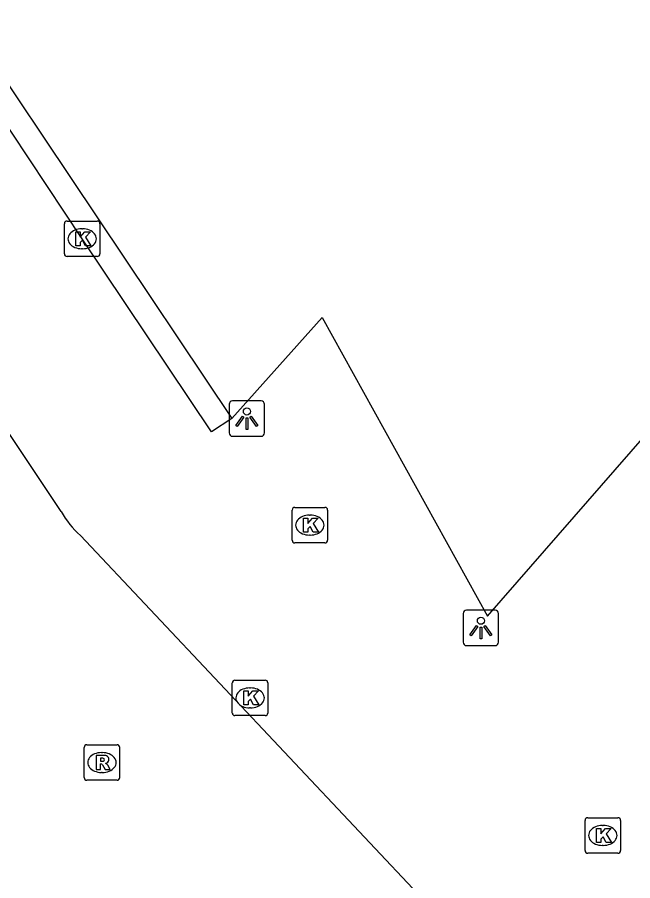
# Model space of a CAD drawing. Extents: x 159822 to 160765, y 380693 to 381634.
# Drawn here: x 160144.16 to 160161.5, y 381565.8 to 381590.12 of the extents above; entities that cross this region are included whole.
import ezdxf

# ---------------------------------------------------------------- set-up
doc = ezdxf.new("R2010")
doc.units = 0
for name, color, linetype in [('IMGEO_Kolk', 7, 'Continuous'), ('IMGEO_Lichtpunt', 7, 'Continuous'), ('IMGEO_Pand', 7, 'Continuous'), ('IMGEO_Rijbaan_lokaal_gesloten', 7, 'Continuous'), ('IMGEO_Rioolput', 7, 'Continuous'), ('IMGEO_Voetpad_open', 7, 'Continuous')]:
    doc.layers.add(name, color=color, linetype=linetype)

msp = doc.modelspace()

# ---------------------------------------------------------------- linework, layer by layer
at = {"layer": 'IMGEO_Kolk'}
for p, q in [((160145.563, 381584.382), (160146.415, 381584.382)), ((160145.488, 381583.456), (160145.488, 381584.308)), ((160145.976, 381584.162), (160146.001, 381584.162)), ((160146.489, 381584.308), (160146.489, 381583.456)), ((160145.999, 381583.602), (160145.974, 381583.602)), ((160146.415, 381583.382), (160145.563, 381583.382)), ((160151.904, 381575.389), (160151.904, 381576.241)), ((160151.979, 381576.315), (160152.831, 381576.315)), ((160152.392, 381576.095), (160152.417, 381576.095)), ((160152.905, 381576.241), (160152.905, 381575.389)), ((160152.415, 381575.535), (160152.39, 381575.535)), ((160152.831, 381575.315), (160151.979, 381575.315)), ((160150.22, 381570.522), (160150.22, 381571.374)), ((160150.295, 381571.448), (160151.147, 381571.448)), ((160150.708, 381571.228), (160150.733, 381571.228)), ((160151.221, 381571.374), (160151.221, 381570.522)), ((160150.731, 381570.668), (160150.706, 381570.668)), ((160151.147, 381570.448), (160150.295, 381570.448)), ((160160.159, 381566.646), (160160.159, 381567.498)), ((160160.234, 381567.572), (160161.086, 381567.572)), ((160160.647, 381567.352), (160160.672, 381567.352)), ((160161.16, 381567.498), (160161.16, 381566.646)), ((160160.67, 381566.792), (160160.645, 381566.792)), ((160161.086, 381566.572), (160160.234, 381566.572))]:
    msp.add_line(p, q, dxfattribs=at)
for points in [[(160145.563, 381584.382), (160146.415, 381584.382)], [(160145.488, 381583.456), (160145.488, 381584.308)], [(160146.489, 381584.308), (160146.489, 381583.456)], [(160145.809, 381584.082), (160145.932, 381584.082), (160145.932, 381583.931), (160146.062, 381584.082), (160146.226, 381584.082), (160146.08, 381583.931), (160146.233, 381583.682), (160146.081, 381583.682), (160145.996, 381583.846), (160145.932, 381583.779), (160145.932, 381583.682), (160145.809, 381583.682), (160145.809, 381584.082)], [(160146.415, 381583.382), (160145.563, 381583.382)], [(160151.904, 381575.389), (160151.904, 381576.241)], [(160151.979, 381576.315), (160152.831, 381576.315)], [(160152.905, 381576.241), (160152.905, 381575.389)], [(160152.225, 381576.015), (160152.348, 381576.015), (160152.348, 381575.864), (160152.478, 381576.015), (160152.642, 381576.015), (160152.496, 381575.864), (160152.649, 381575.615), (160152.497, 381575.615), (160152.412, 381575.779), (160152.348, 381575.712), (160152.348, 381575.615), (160152.225, 381575.615), (160152.225, 381576.015)], [(160152.831, 381575.315), (160151.979, 381575.315)], [(160150.22, 381570.522), (160150.22, 381571.374)], [(160150.295, 381571.448), (160151.147, 381571.448)], [(160151.221, 381571.374), (160151.221, 381570.522)], [(160150.541, 381571.148), (160150.664, 381571.148), (160150.664, 381570.997), (160150.794, 381571.148), (160150.958, 381571.148), (160150.812, 381570.997), (160150.965, 381570.748), (160150.813, 381570.748), (160150.728, 381570.912), (160150.664, 381570.845), (160150.664, 381570.748), (160150.541, 381570.748), (160150.541, 381571.148)], [(160151.147, 381570.448), (160150.295, 381570.448)], [(160160.159, 381566.646), (160160.159, 381567.498)], [(160160.234, 381567.572), (160161.086, 381567.572)], [(160161.16, 381567.498), (160161.16, 381566.646)], [(160160.48, 381567.272), (160160.603, 381567.272), (160160.603, 381567.121), (160160.733, 381567.272), (160160.897, 381567.272), (160160.751, 381567.121), (160160.904, 381566.872), (160160.752, 381566.872), (160160.667, 381567.036), (160160.603, 381566.969), (160160.603, 381566.872), (160160.48, 381566.872), (160160.48, 381567.272)], [(160161.086, 381566.572), (160160.234, 381566.572)]]:
    msp.add_lwpolyline(points, dxfattribs=at)
for centre, start, end in [((160145.565, 381584.306), 91.552, 178.448), ((160145.565, 381584.306), 91.552, 178.448), ((160146.413, 381584.306), 1.552, 88.448), ((160146.413, 381584.306), 1.552, 88.448), ((160145.565, 381583.458), 181.552, 268.448), ((160145.565, 381583.458), 181.552, 268.448), ((160146.413, 381583.458), 271.552, 358.448), ((160146.413, 381583.458), 271.552, 358.448), ((160151.981, 381576.239), 91.552, 178.448), ((160151.981, 381576.239), 91.552, 178.448), ((160152.829, 381576.239), 1.552, 88.448), ((160152.829, 381576.239), 1.552, 88.448), ((160151.981, 381575.391), 181.552, 268.448), ((160151.981, 381575.391), 181.552, 268.448), ((160152.829, 381575.391), 271.552, 358.448), ((160152.829, 381575.391), 271.552, 358.448), ((160150.297, 381571.372), 91.552, 178.448), ((160150.297, 381571.372), 91.552, 178.448), ((160151.145, 381571.372), 1.552, 88.448), ((160151.145, 381571.372), 1.552, 88.448), ((160150.297, 381570.524), 181.552, 268.448), ((160150.297, 381570.524), 181.552, 268.448), ((160151.145, 381570.524), 271.552, 358.448), ((160151.145, 381570.524), 271.552, 358.448), ((160160.236, 381567.496), 91.552, 178.448), ((160160.236, 381567.496), 91.552, 178.448), ((160161.084, 381567.496), 1.552, 88.448), ((160161.084, 381567.496), 1.552, 88.448), ((160160.236, 381566.648), 181.552, 268.448), ((160160.236, 381566.648), 181.552, 268.448), ((160161.084, 381566.648), 271.552, 358.448), ((160161.084, 381566.648), 271.552, 358.448)]:
    msp.add_arc(centre, 0.0765, start, end, dxfattribs=at)
for centre, major_axis, ratio, start_param, end_param in [((160145.975, 381583.882), (-0.387, 0.002), 0.722429, 4.712389, 7.853982), ((160146, 381583.882), (-0.39, 0.002), 0.717154, 1.570796, 4.712389), ((160152.391, 381575.815), (-0.387, 0.002), 0.722429, 4.712389, 7.853982), ((160152.416, 381575.815), (-0.39, 0.002), 0.717154, 1.570796, 4.712389), ((160150.707, 381570.948), (-0.387, 0.002), 0.722429, 4.712389, 7.853982), ((160150.732, 381570.948), (-0.39, 0.002), 0.717154, 1.570796, 4.712389), ((160160.646, 381567.072), (-0.387, 0.002), 0.722429, 4.712389, 7.853982), ((160160.671, 381567.072), (-0.39, 0.002), 0.717154, 1.570796, 4.712389)]:
    msp.add_ellipse(centre, major_axis=major_axis, ratio=ratio, start_param=start_param, end_param=end_param, dxfattribs=at)
at = {"layer": 'IMGEO_Lichtpunt'}
for p, q in [((160151.033, 381579.314), (160150.225, 381579.314)), ((160151.033, 381579.314), (160150.225, 381579.314)), ((160150.131, 381579.219), (160150.131, 381578.412)), ((160150.131, 381579.219), (160150.131, 381578.412)), ((160151.127, 381578.412), (160151.127, 381579.219)), ((160151.127, 381578.412), (160151.127, 381579.219)), ((160150.225, 381578.318), (160151.033, 381578.318)), ((160150.225, 381578.318), (160151.033, 381578.318)), ((160157.627, 381573.417), (160156.819, 381573.417)), ((160157.627, 381573.417), (160156.819, 381573.417)), ((160156.725, 381573.322), (160156.725, 381572.515)), ((160156.725, 381573.322), (160156.725, 381572.515)), ((160157.721, 381572.515), (160157.721, 381573.322)), ((160157.721, 381572.515), (160157.721, 381573.322)), ((160156.819, 381572.421), (160157.627, 381572.421)), ((160156.819, 381572.421), (160157.627, 381572.421))]:
    msp.add_line(p, q, dxfattribs=at)
for points in [[(160150.505, 381578.883), (160150.544, 381578.855), (160150.356, 381578.593), (160150.318, 381578.62), (160150.505, 381578.883)], [(160150.607, 381578.835), (160150.654, 381578.835), (160150.654, 381578.513), (160150.607, 381578.513), (160150.607, 381578.835)], [(160150.717, 381578.855), (160150.755, 381578.882), (160150.942, 381578.62), (160150.903, 381578.592), (160150.717, 381578.855)], [(160157.099, 381572.986), (160157.138, 381572.958), (160156.95, 381572.696), (160156.912, 381572.723), (160157.099, 381572.986)], [(160157.201, 381572.938), (160157.248, 381572.938), (160157.248, 381572.616), (160157.201, 381572.616), (160157.201, 381572.938)], [(160157.311, 381572.958), (160157.349, 381572.985), (160157.536, 381572.723), (160157.497, 381572.695), (160157.311, 381572.958)]]:
    msp.add_lwpolyline(points, dxfattribs=at)
for centre in [(160150.63, 381579.017), (160157.224, 381573.12)]:
    msp.add_circle(centre, 0.0994, dxfattribs=at)
for centre, start, end in [((160150.225, 381579.219), 90, 180), ((160150.225, 381579.219), 90, 180), ((160151.033, 381579.219), 0, 90), ((160151.033, 381579.219), 0, 90), ((160150.225, 381578.412), 180, 270), ((160150.225, 381578.412), 180, 270), ((160151.033, 381578.412), 270, 0), ((160151.033, 381578.412), 270, 360), ((160156.819, 381573.322), 90, 180), ((160156.819, 381573.322), 90, 180), ((160157.627, 381573.322), 0, 90), ((160157.627, 381573.322), 0, 90), ((160156.819, 381572.515), 180, 270), ((160156.819, 381572.515), 180, 270), ((160157.627, 381572.515), 270, 0), ((160157.627, 381572.515), 270, 360)]:
    msp.add_arc(centre, 0.0946, start, end, dxfattribs=at)
at = {"layer": 'IMGEO_Pand'}
for points in [[(160142.628, 381590.123), (160150.202, 381578.819)], [(160150.202, 381578.819), (160152.756, 381581.667), (160157.408, 381573.248), (160161.846, 381578.332)]]:
    msp.add_lwpolyline(points, dxfattribs=at)
at = {"layer": 'IMGEO_Rijbaan_lokaal_gesloten'}
for points in [[(160145.395, 381576.2), (160139.48, 381585.061)], [(160170.266, 381571.109), (160159.683, 381560.927), (160145.943, 381575.522)]]:
    msp.add_lwpolyline(points, dxfattribs=at)
msp.add_arc((160147.524, 381577.361), 2.425, 208.592, 229.3024, dxfattribs=at)
at = {"layer": 'IMGEO_Rioolput'}
for p, q in [((160146.044, 381568.701), (160146.044, 381569.553)), ((160146.119, 381569.627), (160146.971, 381569.627)), ((160147.045, 381569.553), (160147.045, 381568.701)), ((160146.532, 381569.407), (160146.557, 381569.407)), ((160146.555, 381568.847), (160146.53, 381568.847)), ((160146.971, 381568.627), (160146.119, 381568.627))]:
    msp.add_line(p, q, dxfattribs=at)
for points in [[(160146.044, 381568.701), (160146.044, 381569.553)], [(160146.119, 381569.627), (160146.971, 381569.627)], [(160147.045, 381569.553), (160147.045, 381568.701)], [(160146.633, 381569.325), (160146.381, 381569.327), (160146.381, 381568.927)], [(160146.381, 381568.927), (160146.505, 381568.927), (160146.505, 381569.089), (160146.516, 381569.089)], [(160146.559, 381569.246), (160146.505, 381569.246), (160146.505, 381569.165)], [(160146.505, 381569.165), (160146.557, 381569.165)], [(160146.563, 381569.06), (160146.634, 381568.927), (160146.774, 381568.927), (160146.709, 381569.053)], [(160146.971, 381568.627), (160146.119, 381568.627)]]:
    msp.add_lwpolyline(points, dxfattribs=at)
for centre, radius, start, end in [((160146.121, 381569.551), 0.0765, 91.552, 178.448), ((160146.121, 381569.551), 0.0765, 91.552, 178.448), ((160146.969, 381569.551), 0.0765, 1.552, 88.448), ((160146.969, 381569.551), 0.0765, 1.552, 88.448), ((160146.632, 381569.215), 0.109, 350.3612, 89.416), ((160146.515, 381569.036), 0.0533, 26.0293, 88.6989), ((160146.541, 381569.354), 0.19, 274.7715, 282.9687), ((160146.565, 381569.15), 0.0964, 77.0061, 93.1865), ((160146.579, 381569.207), 0.0378, 276.6634, 79.6772), ((160146.63, 381569.215), 0.112, 277.5842, 350.9817), ((160146.614, 381569), 0.108, 29.5134, 73.7905), ((160146.121, 381568.703), 0.0765, 181.552, 268.448), ((160146.121, 381568.703), 0.0765, 181.552, 268.448), ((160146.969, 381568.703), 0.0765, 271.552, 358.448), ((160146.969, 381568.703), 0.0765, 271.552, 358.448)]:
    msp.add_arc(centre, radius, start, end, dxfattribs=at)
for centre, major_axis, ratio, start_param, end_param in [((160146.531, 381569.127), (-0.387, 0.002), 0.722429, 4.712389, 7.853982), ((160146.556, 381569.127), (-0.39, 0.002), 0.717154, 1.570796, 4.712389)]:
    msp.add_ellipse(centre, major_axis=major_axis, ratio=ratio, start_param=start_param, end_param=end_param, dxfattribs=at)
at = {"layer": 'IMGEO_Voetpad_open'}
msp.add_lwpolyline([(160150.202, 381578.819), (160149.632, 381578.445), (160145.989, 381583.882), (160143.489, 381587.638), (160139.48, 381585.061)], dxfattribs=at)

doc.saveas('drawing.dxf')
